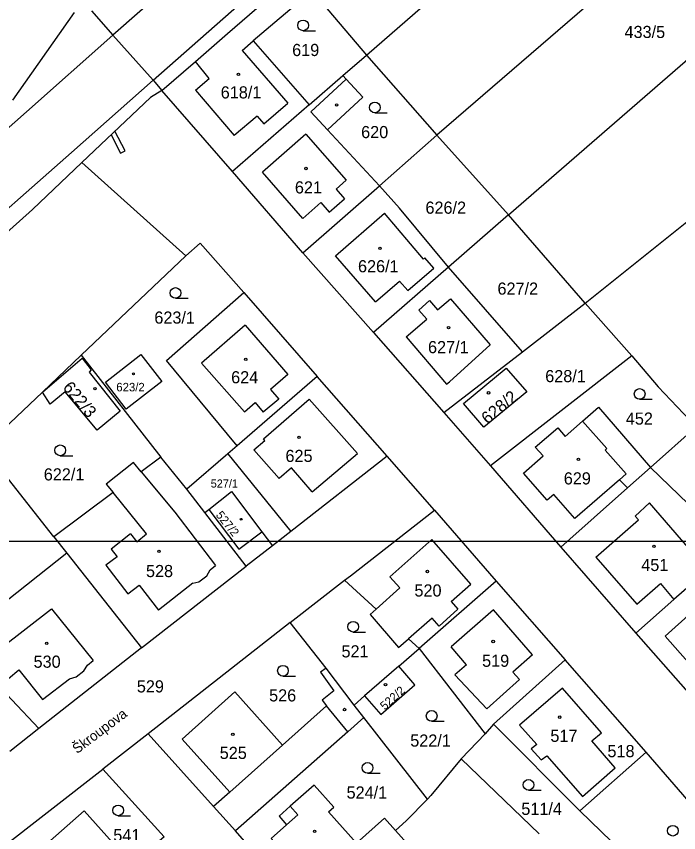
# Model space of a CAD drawing. Extents: x -869103 to -863415, y -1015889 to -1012477.
# Drawn here: x -867267.3 to -867174.5, y -1013040.8 to -1012926.5 of the extents above; entities that cross this region are included whole.
import ezdxf

# ---------------------------------------------------------------- set-up
doc = ezdxf.new("R2010")
doc.units = 0
for name, color, linetype in [('Hranice parcel', 7, 'Continuous'), ('ML1000', 7, 'Continuous'), ('Parcelní čísla', 7, 'Continuous'), ('Pop  PČ popisy', 7, 'Continuous'), ('Vnitřní kresba', 7, 'Continuous'), ('Věcná břemena k části', 7, 'Continuous'), ('Značky budov', 7, 'Continuous'), ('Značky kultur', 7, 'Continuous')]:
    doc.layers.add(name, color=color, linetype=linetype)

msp = doc.modelspace()

# ---------------------------------------------------------------- linework, layer by layer
at = {"layer": 'Hranice parcel'}
for p, q in [((-867158.11, -1012899.67), (-867208.35, -1012943.14)), ((-867198.32, -1012954.28), (-867148.42, -1012910.9)), ((-867227.96, -1012920.4), (-867218.22, -1012931.92)), ((-867221.52, -1012934.77), (-867218.22, -1012931.92)), ((-867218.22, -1012931.92), (-867208.35, -1012943.14)), ((-867226.27, -1012938.89), (-867221.52, -1012934.77)), ((-867248.09, -1012935.44), (-867246.88, -1012936.87)), ((-867246.88, -1012936.87), (-867248.5, -1012937.86)), ((-867237.01, -1012948.2), (-867246.88, -1012936.87)), ((-867248.5, -1012937.86), (-867258.08, -1012946.95)), ((-867226.27, -1012938.89), (-867237.01, -1012948.2)), ((-867216.42, -1012950.2), (-867208.35, -1012943.14)), ((-867208.35, -1012943.14), (-867198.32, -1012954.28)), ((-867258.08, -1012946.95), (-867265.02, -1012953.54)), ((-867258.08, -1012946.95), (-867243.53, -1012960.03)), ((-867227.14, -1012959.59), (-867237.01, -1012948.2)), ((-867227.14, -1012959.59), (-867216.42, -1012950.2)), ((-867198.32, -1012954.28), (-867206.75, -1012961.62)), ((-867187.58, -1012966.65), (-867198.32, -1012954.28)), ((-867258.17, -1012973.96), (-867243.53, -1012960.03)), ((-867217.25, -1012970.75), (-867227.14, -1012959.59)), ((-867206.75, -1012961.62), (-867217.25, -1012970.75)), ((-867196.37, -1012973.46), (-867206.75, -1012961.62)), ((-867246.22, -1012974.69), (-867235.42, -1012965.19)), ((-867235.42, -1012965.19), (-867225.14, -1012976.95)), ((-867196.37, -1012973.46), (-867187.58, -1012966.65)), ((-867187.58, -1012966.65), (-867181.06, -1012974.04)), ((-867217.25, -1012970.75), (-867207.37, -1012981.98)), ((-867207.37, -1012981.98), (-867196.37, -1012973.46)), ((-867258.17, -1012973.96), (-867247.03, -1012988.22)), ((-867181.06, -1012974.04), (-867200.87, -1012989.46)), ((-867198.64, -1012975.79), (-867195.78, -1012979.1)), ((-867225.14, -1012976.95), (-867236.35, -1012986.64)), ((-867215.31, -1012988.12), (-867225.14, -1012976.95)), ((-867207.37, -1012981.98), (-867200.87, -1012989.46)), ((-867172.05, -1012983.97), (-867178.45, -1012989.67)), ((-867262, -1012999.41), (-867271.86, -1012986.92)), ((-867236.35, -1012986.64), (-867237.65, -1012987.76)), ((-867243.41, -1012992.74), (-867247.03, -1012988.22)), ((-867237.65, -1012987.76), (-867243.41, -1012992.74)), ((-867237.65, -1012987.76), (-867228.83, -1012998.65)), ((-867215.31, -1012988.12), (-867228.83, -1012998.65)), ((-867208.68, -1012995.67), (-867215.31, -1012988.12)), ((-867200.87, -1012989.46), (-867190.99, -1013000.84)), ((-867178.45, -1012989.67), (-867181.66, -1012992.53)), ((-867178.45, -1012989.67), (-867166.98, -1013000.81)), ((-867240.89, -1012996.01), (-867243.41, -1012992.74)), ((-867181.66, -1012992.53), (-867190.99, -1013000.84)), ((-867235.08, -1013003.52), (-867240.89, -1012996.01)), ((-867208.68, -1012995.67), (-867200.04, -1013005.62)), ((-867228.83, -1012998.65), (-867231.4, -1013000.65)), ((-867262, -1012999.41), (-867260.19, -1013001.7)), ((-867231.4, -1013000.65), (-867235.08, -1013003.52)), ((-867190.99, -1013000.84), (-867180.5, -1013012.91)), ((-867260.19, -1013001.7), (-867275.91, -1013014.1)), ((-867260.19, -1013001.7), (-867249.72, -1013014.97)), ((-867249.72, -1013014.97), (-867235.08, -1013003.52)), ((-867228.93, -1013011.42), (-867221.28, -1013005.47)), ((-867200.04, -1013005.62), (-867210.84, -1013015.03)), ((-867200.04, -1013005.62), (-867190.38, -1013016.65)), ((-867228.93, -1013011.42), (-867248.82, -1013027)), ((-867223.86, -1013017.81), (-867228.93, -1013011.42)), ((-867180.5, -1013012.91), (-867169.89, -1013024.97)), ((-867249.72, -1013014.97), (-867264.1, -1013026.27)), ((-867213.71, -1013017.53), (-867210.84, -1013015.03)), ((-867210.84, -1013015.03), (-867201.6, -1013026.99)), ((-867190.38, -1013016.65), (-867200.42, -1013025.64)), ((-867179.04, -1013029.57), (-867190.38, -1013016.65)), ((-867219.96, -1013022.97), (-867223.86, -1013017.81)), ((-867213.71, -1013017.53), (-867218.49, -1013021.69)), ((-867219.96, -1013022.97), (-867218.49, -1013021.69)), ((-867218.6, -1013024.72), (-867219.96, -1013022.97)), ((-867209.68, -1013036.17), (-867218.6, -1013024.72)), ((-867264.1, -1013026.27), (-867268.2, -1013029.48)), ((-867200.42, -1013025.64), (-867201.6, -1013026.99)), ((-867200.42, -1013025.64), (-867188.34, -1013037.78)), ((-867248.82, -1013027), (-867255.17, -1013031.93)), ((-867239.64, -1013037.2), (-867248.82, -1013027)), ((-867201.6, -1013026.99), (-867204.95, -1013030.49)), ((-867179.04, -1013029.57), (-867188.34, -1013037.78)), ((-867162.27, -1013048.95), (-867179.04, -1013029.57)), ((-867204.95, -1013030.49), (-867194.04, -1013041.03)), ((-867273.31, -1013046.06), (-867255.17, -1013031.93)), ((-867255.17, -1013031.93), (-867246.58, -1013041.45)), ((-867236.57, -1013040.6), (-867239.64, -1013037.2)), ((-867188.34, -1013037.78), (-867181.15, -1013044.7)), ((-867226.62, -1013051.79), (-867236.57, -1013040.6))]:
    msp.add_line(p, q, dxfattribs=at)
for points in [[(-867218.22, -1012931.92), (-867197.06, -1012913.45), (-867176.14, -1012891.75)], [(-867246.88, -1012936.87), (-867242.19, -1012932.81), (-867237.67, -1012928.87), (-867228.77, -1012921.11)], [(-867226.55, -1012923.45), (-867234.08, -1012929.92), (-867226.27, -1012938.89)], [(-867256.76, -1012925.7), (-867253.75, -1012929.1), (-867248.09, -1012935.44)], [(-867259.17, -1012925.95), (-867265.13, -1012934.42), (-867267.79, -1012938.23)], [(-867221.52, -1012934.77), (-867221.07, -1012935.26), (-867218.72, -1012937.8), (-867223.69, -1012942.39), (-867216.42, -1012950.2)], [(-867187.58, -1012966.65), (-867171.69, -1012953.95), (-867164.21, -1012947.02)], [(-867206.75, -1012961.62), (-867213.59, -1012953.36), (-867216.42, -1012950.2)], [(-867265.02, -1012953.54), (-867283.24, -1012969.86), (-867307.17, -1012990.42)], [(-867243.53, -1012960.03), (-867241.5, -1012958.24), (-867235.42, -1012965.19)], [(-867254.8, -1012977.72), (-867249.81, -1012973.87), (-867246.89, -1012977.65), (-867251.88, -1012981.5), (-867254.8, -1012977.72)], [(-867271.86, -1012986.92), (-867263.62, -1012979.12), (-867258.17, -1012973.96)], [(-867257.09, -1012976.34), (-867252.74, -1012981.77), (-867255.97, -1012984.45), (-867260.45, -1012979.08), (-867262.54, -1012980.81), (-867263.62, -1012979.12), (-867258.06, -1012974.37), (-867256.8, -1012976.02), (-867257.09, -1012976.34)], [(-867236.35, -1012986.64), (-867243.98, -1012977.4), (-867246.22, -1012974.69)], [(-867181.06, -1012974.04), (-867177.37, -1012978.39), (-867172.05, -1012983.97)], [(-867195.78, -1012979.1), (-867201.8, -1012984.03), (-867204.65, -1012980.74), (-867198.64, -1012975.79)], [(-867181.66, -1012992.53), (-867182.77, -1012991.39), (-867189.02, -1012996.84), (-867191.99, -1012993.46), (-867192.9, -1012994.26), (-867196.24, -1012990.46), (-867193.49, -1012988.05), (-867194.57, -1012986.84), (-867191.42, -1012984.14), (-867190.37, -1012985.36), (-867187.94, -1012983.21), (-867185.7, -1012981.23), (-867178.45, -1012989.67)], [(-867247.03, -1012988.22), (-867249.79, -1012990.28), (-867250.88, -1012988.98), (-867254.68, -1012992.02), (-867253.71, -1012993.21), (-867262, -1012999.41)], [(-867240.89, -1012996.01), (-867240.31, -1012995.56), (-867237.12, -1012993.06), (-867232.87, -1012998.7), (-867231.4, -1013000.65)], [(-867221.28, -1013005.47), (-867220.48, -1013004.85), (-867208.68, -1012995.67)], [(-867166.98, -1013000.81), (-867168.3, -1013002.2), (-867175.16, -1013008.2), (-867180.5, -1013012.91)], [(-867221.28, -1013005.47), (-867216.87, -1013009.51), (-867217.72, -1013010.26), (-867213.74, -1013014.91), (-867212.32, -1013013.68), (-867210.84, -1013015.03)], [(-867275.91, -1013014.1), (-867271.72, -1013018.22), (-867264.1, -1013026.27)], [(-867223.86, -1013017.81), (-867224.64, -1013018.36), (-867222.81, -1013020.97), (-867224.45, -1013022.3), (-867223.83, -1013023.06), (-867229.99, -1013028.57), (-867236.66, -1013021.13), (-867244.03, -1013027.75), (-867237.37, -1013035.17), (-867239.64, -1013037.2)], [(-867218.49, -1013021.69), (-867216.22, -1013024.3), (-867211.45, -1013020.12), (-867213.71, -1013017.53)], [(-867194.35, -1013028.49), (-867195.16, -1013029.1), (-867193.77, -1013030.66), (-867192.95, -1013030.08), (-867187.97, -1013035.77), (-867183.37, -1013031.74), (-867186.63, -1013027.96), (-867185.3, -1013026.84), (-867190.76, -1013020.58), (-867196.77, -1013025.8), (-867194.35, -1013028.49)], [(-867218.6, -1013024.72), (-867220.85, -1013026.71), (-867236.57, -1013040.6)], [(-867204.95, -1013030.49), (-867209.22, -1013035.65), (-867209.68, -1013036.17)], [(-867219.64, -1013042.34), (-867223.53, -1013037.95), (-867222.78, -1013037.27), (-867225.57, -1013034.21), (-867228.91, -1013037.13), (-867230.44, -1013038.54), (-867229.41, -1013039.76), (-867231.57, -1013041.68), (-867225.97, -1013047.97), (-867223.2, -1013045.51)], [(-867214.17, -1013040.53), (-867212.67, -1013039.17), (-867209.68, -1013036.17)], [(-867246.58, -1013041.45), (-867251.03, -1013045.31), (-867257.79, -1013037.77), (-867266.1, -1013045.11), (-867265.23, -1013046.08), (-867266.73, -1013047.44), (-867264.88, -1013049.49), (-867262.87, -1013051.19), (-867261.62, -1013050.06), (-867259.36, -1013052.55), (-867259.25, -1013052.76), (-867263.77, -1013056.67)], [(-867219.64, -1013042.34), (-867215.69, -1013038.83), (-867214.17, -1013040.53)], [(-867221.63, -1013047.28), (-867220.29, -1013048.78), (-867212.59, -1013042.31), (-867214.17, -1013040.53)]]:
    msp.add_lwpolyline(points, dxfattribs=at)
at = {"layer": 'ML1000'}
msp.add_lwpolyline([(-867500, -1013000), (-866875, -1013000), (-866875, -1013500), (-867500, -1013500)], close=True, dxfattribs=at)
at = {"layer": 'Vnitřní kresba'}
for p, q in [((-867253.75, -1012929.1), (-867265.86, -1012939.86)), ((-867235.64, -1012931.26), (-867234.08, -1012929.92)), ((-867235.64, -1012931.26), (-867229.23, -1012938.62)), ((-867240.26, -1012935.2), (-867242.19, -1012932.81)), ((-867242.19, -1012936.84), (-867240.26, -1012935.2)), ((-867226.04, -1012939.85), (-867221.07, -1012935.26)), ((-867242.19, -1012936.84), (-867236.75, -1012943.17)), ((-867232.58, -1012941.55), (-867229.23, -1012938.62)), ((-867233.55, -1012940.44), (-867236.75, -1012943.17)), ((-867233.55, -1012940.44), (-867232.58, -1012941.55)), ((-867226.04, -1012939.85), (-867223.69, -1012942.39)), ((-867226.73, -1012942.99), (-867232.77, -1012948.29)), ((-867226.73, -1012942.99), (-867221.06, -1012949.42)), ((-867227.14, -1012954.79), (-867232.77, -1012948.29)), ((-867221.06, -1012949.42), (-867222.49, -1012950.69)), ((-867222.49, -1012950.69), (-867221.29, -1012952.03)), ((-867223.43, -1012953.93), (-867221.29, -1012952.03)), ((-867224.62, -1012952.58), (-867227.14, -1012954.79)), ((-867224.62, -1012952.58), (-867223.43, -1012953.93)), ((-867222.57, -1012960.01), (-867215.7, -1012954.03)), ((-867210.25, -1012960.49), (-867215.7, -1012954.03)), ((-867216.96, -1012966.48), (-867222.57, -1012960.01)), ((-867210.03, -1012960.3), (-867210.25, -1012960.49)), ((-867208.77, -1012961.75), (-867210.03, -1012960.3)), ((-867212.42, -1012964.91), (-867208.77, -1012961.75)), ((-867216.96, -1012966.48), (-867213.59, -1012963.56)), ((-867213.59, -1012963.56), (-867212.42, -1012964.91)), ((-867210.89, -1012967.63), (-867209.37, -1012966.31)), ((-867209.37, -1012966.31), (-867208.25, -1012967.6)), ((-867208.25, -1012967.6), (-867206.45, -1012966.05)), ((-867206.45, -1012966.05), (-867200.88, -1012972.52)), ((-867209.78, -1012968.91), (-867210.89, -1012967.63)), ((-867212.68, -1012971.39), (-867209.78, -1012968.91)), ((-867235.22, -1012969.76), (-867241.33, -1012975.09)), ((-867235.22, -1012969.76), (-867229.24, -1012976.64)), ((-867212.68, -1012971.39), (-867207.01, -1012978.03)), ((-867200.88, -1012972.52), (-867206.57, -1012977.66)), ((-867241.33, -1012975.09), (-867235.33, -1012981.9)), ((-867229.24, -1012976.64), (-867231.68, -1012978.76)), ((-867207.01, -1012978.03), (-867206.57, -1012977.66)), ((-867231.68, -1012978.76), (-867230.49, -1012980.09)), ((-867235.33, -1012981.9), (-867233.83, -1012980.58)), ((-867233.83, -1012980.58), (-867232.7, -1012981.93)), ((-867230.49, -1012980.09), (-867232.7, -1012981.93)), ((-867232.66, -1012985.67), (-867226.25, -1012980.09)), ((-867226.25, -1012980.09), (-867219.46, -1012987.71)), ((-867184.57, -1012987.02), (-867187.94, -1012983.21)), ((-867234, -1012987.21), (-867232.48, -1012985.88)), ((-867232.48, -1012985.88), (-867232.66, -1012985.67)), ((-867230.46, -1012991.24), (-867234, -1012987.21)), ((-867184.78, -1012987.25), (-867184.57, -1012987.02)), ((-867181.86, -1012990.59), (-867184.78, -1012987.25)), ((-867225.83, -1012993.08), (-867219.46, -1012987.71)), ((-867228.73, -1012989.73), (-867230.46, -1012991.24)), ((-867225.83, -1012993.08), (-867228.73, -1012989.73)), ((-867249.79, -1012990.28), (-867245.07, -1012995.95)), ((-867182.77, -1012991.39), (-867181.86, -1012990.59)), ((-867249.03, -1012998.99), (-867253.71, -1012993.21)), ((-867240.31, -1012995.56), (-867236.1, -1013001.14)), ((-867180.59, -1012996.49), (-867178.58, -1012994.62)), ((-867172.59, -1013001.54), (-867178.58, -1012994.62)), ((-867245.07, -1012995.95), (-867239.35, -1013003.4)), ((-867180.1, -1012997.02), (-867180.59, -1012996.49)), ((-867186.08, -1013002.23), (-867180.1, -1012997.02)), ((-867251.28, -1012998.99), (-867253.97, -1013001.11)), ((-867251.28, -1012998.99), (-867250.39, -1013000.12)), ((-867250.39, -1013000.12), (-867249.03, -1012998.99)), ((-867236.1, -1013001.14), (-867232.87, -1012998.7)), ((-867209.05, -1012999.77), (-867214.94, -1013004.99)), ((-867203.59, -1013006.05), (-867209.05, -1012999.77)), ((-867253.97, -1013001.11), (-867253.15, -1013002.19)), ((-867253.15, -1013002.19), (-867254.72, -1013003.39)), ((-867186.08, -1013002.23), (-867180.33, -1013008.83)), ((-867254.72, -1013003.39), (-867251.65, -1013007.39)), ((-867240.14, -1013004.02), (-867239.35, -1013003.4)), ((-867240.6, -1013004.85), (-867240.14, -1013004.02)), ((-867242.54, -1013005.9), (-867241.7, -1013005.72)), ((-867241.7, -1013005.72), (-867240.6, -1013004.85)), ((-867213.55, -1013006.56), (-867214.94, -1013004.99)), ((-867251.65, -1013007.39), (-867250.06, -1013006.18)), ((-867250.06, -1013006.18), (-867247.36, -1013009.68)), ((-867242.54, -1013005.9), (-867247.36, -1013009.68)), ((-867216.87, -1013009.51), (-867213.55, -1013006.56)), ((-867206.34, -1013008.46), (-867203.59, -1013006.05)), ((-867180.33, -1013008.83), (-867177.05, -1013005.94)), ((-867177.05, -1013005.94), (-867175.16, -1013008.2)), ((-867206.34, -1013008.46), (-867205.42, -1013009.51)), ((-867269.44, -1013015.02), (-867262.36, -1013009.47)), ((-867262.36, -1013009.47), (-867256.5, -1013016.73)), ((-867208.05, -1013011.93), (-867205.42, -1013009.51)), ((-867200.44, -1013009.64), (-867206.38, -1013014.82)), ((-867194.96, -1013015.93), (-867200.44, -1013009.64)), ((-867172.69, -1013010.01), (-867176.38, -1013013.3)), ((-867209.03, -1013010.81), (-867212.32, -1013013.68)), ((-867208.05, -1013011.93), (-867209.03, -1013010.81)), ((-867176.38, -1013013.3), (-867169.79, -1013020.82)), ((-867204.19, -1013017.33), (-867206.38, -1013014.82)), ((-867194.96, -1013015.93), (-867197.72, -1013018.34)), ((-867257.32, -1013017.36), (-867256.5, -1013016.73)), ((-867204.19, -1013017.33), (-867205.83, -1013018.75)), ((-867268.37, -1013019.27), (-867266.92, -1013018.04)), ((-867266.92, -1013018.04), (-867263.61, -1013022.21)), ((-867258.87, -1013019.01), (-867257.8, -1013018.19)), ((-867257.8, -1013018.19), (-867257.32, -1013017.36)), ((-867197.72, -1013018.34), (-867196.79, -1013019.4)), ((-867263.61, -1013022.21), (-867259.82, -1013019.29)), ((-867259.82, -1013019.29), (-867258.87, -1013019.01)), ((-867205.83, -1013018.75), (-867201.35, -1013023.51)), ((-867201.35, -1013023.51), (-867196.79, -1013019.4)), ((-867220.85, -1013026.71), (-867223.83, -1013023.06)), ((-867237.37, -1013035.17), (-867229.99, -1013028.57)), ((-867228.91, -1013037.13), (-867227.83, -1013038.35)), ((-867227.83, -1013038.35), (-867229.41, -1013039.76))]:
    msp.add_line(p, q, dxfattribs=at)
for points in [[(-867234.8, -1012912.44), (-867242.77, -1012919.47), (-867253.75, -1012929.1)], [(-867248.09, -1012935.44), (-867237.18, -1012925.8), (-867229.29, -1012918.84)], [(-867308.48, -1012988.71), (-867259.54, -1012945.57), (-867248.09, -1012935.44)], [(-867313.94, -1012982.19), (-867298.9, -1012969.08), (-867265.86, -1012939.86)]]:
    msp.add_lwpolyline(points, dxfattribs=at)
at = {"layer": 'Věcná břemena k části'}
msp.add_lwpolyline([(-867253.47, -1012942.58), (-867254, -1012943.08), (-867252.66, -1012945.65), (-867252.04, -1012945.33)], close=True, dxfattribs=at)
at = {"layer": 'Značky budov'}
for centre, radius in [((-867236.16, -1012934.6), 0.175), ((-867222.4, -1012938.89), 0.175), ((-867226.7, -1012947.8), 0.175), ((-867216.33, -1012958.98), 0.175), ((-867206.72, -1012970.1), 0.175), ((-867235.13, -1012974.53), 0.175), ((-867250.87, -1012976.56), 0.123), ((-867256.26, -1012978.65), 0.175), ((-867201.12, -1012979.23), 0.175), ((-867227.67, -1012985.46), 0.175), ((-867188.53, -1012988.53), 0.175), ((-867235.78, -1012996.94), 0.123), ((-867247.29, -1013001.42), 0.175), ((-867177.95, -1013000.74), 0.175), ((-867209.69, -1013004.26), 0.175), ((-867200.47, -1013014.06), 0.175), ((-867263.02, -1013014.33), 0.175), ((-867215.56, -1013020.11), 0.175), ((-867221.29, -1013023.6), 0.175), ((-867191.15, -1013024.66), 0.175), ((-867236.95, -1013027.08), 0.175), ((-867225.48, -1013040.65), 0.175)]:
    msp.add_circle(centre, radius, dxfattribs=at)
at = {"layer": 'Značky kultur'}
for p, q in [((-867227.1, -1012928.49), (-867225.35, -1012928.49)), ((-867217.05, -1012939.99), (-867215.3, -1012939.99)), ((-867244.97, -1012965.98), (-867243.22, -1012965.98)), ((-867179.95, -1012980.13), (-867178.2, -1012980.13)), ((-867261.12, -1012988.03), (-867259.37, -1012988.03)), ((-867220.09, -1013012.74), (-867218.34, -1013012.74)), ((-867229.92, -1013018.91), (-867228.17, -1013018.91)), ((-867209.09, -1013025.24), (-867207.34, -1013025.24)), ((-867218.07, -1013032.52), (-867216.32, -1013032.52)), ((-867195.52, -1013034.89), (-867193.77, -1013034.89)), ((-867253.01, -1013038.47), (-867251.26, -1013038.47))]:
    msp.add_line(p, q, dxfattribs=at)
for centre in [(-867227.1, -1012927.74), (-867217.05, -1012939.24), (-867244.97, -1012965.23), (-867179.95, -1012979.38), (-867261.12, -1012987.28), (-867220.09, -1013011.99), (-867229.92, -1013018.16), (-867209.09, -1013024.49), (-867218.07, -1013031.77), (-867195.52, -1013034.14), (-867253.01, -1013037.72), (-867175.3, -1013040.57)]:
    msp.add_circle(centre, 0.75, dxfattribs=at)

# ---------------------------------------------------------------- texts
at = {"layer": 'Parcelní čísla'}
for s, height, p in [('433/5', 1.7, (-867182.07, -1012929.51)), ('619', 1.7, (-867228.63, -1012932.04)), ('618/1', 1.7, (-867238.64, -1012937.98)), ('620', 1.7, (-867218.97, -1012943.54)), ('621', 1.7, (-867228.25, -1012951.29)), ('626/2', 1.7, (-867209.96, -1012954.13)), ('626/1', 1.7, (-867219.41, -1012962.34)), ('627/2', 1.7, (-867199.87, -1012965.47)), ('623/1', 1.7, (-867247.94, -1012969.53)), ('627/1', 1.7, (-867209.6, -1012973.67)), ('628/1', 1.7, (-867193.18, -1012977.73)), ('624', 1.7, (-867237.18, -1012977.89)), ('623/2', 1.19, (-867253.27, -1012979.02)), ('452', 1.7, (-867181.89, -1012983.68)), ('625', 1.7, (-867229.57, -1012988.91)), ('622/1', 1.7, (-867263.43, -1012991.5)), ('629', 1.7, (-867190.58, -1012992.06)), ('527/1', 1.139, (-867240.04, -1012992.5)), ('528', 1.7, (-867249.11, -1013005.04)), ('451', 1.7, (-867179.73, -1013004.19)), ('520', 1.7, (-867211.5, -1013007.76)), ('521', 1.7, (-867221.72, -1013016.29)), ('530', 1.7, (-867264.86, -1013017.74)), ('519', 1.7, (-867202.02, -1013017.61)), ('529', 1.7, (-867250.39, -1013021.2)), ('526', 1.7, (-867231.86, -1013022.46)), ('517', 1.7, (-867192.46, -1013028.12)), ('522/1', 1.7, (-867212.09, -1013028.79)), ('518', 1.7, (-867184.46, -1013030.27)), ('525', 1.7, (-867238.78, -1013030.52)), ('524/1', 1.7, (-867221.01, -1013036.07)), ('511/4', 1.7, (-867196.53, -1013038.36)), ('541', 1.7, (-867253.69, -1013042.05))]:
    msp.add_text(s, height=height, dxfattribs=at).set_placement(p)
for s, height, rotation, p in [('622/3', 1.7, 310, (-867260.86, -1012978.51)), ('628/2', 1.7, 40, (-867201.25, -1012983.71)), ('527/2', 1.19, 309, (-867239.4, -1012996.38)), ('522/2', 1.19, 42, (-867215.66, -1013023.75))]:
    msp.add_text(s, height=height, rotation=rotation, dxfattribs=at).set_placement(p)
at = {"layer": 'Pop  PČ popisy'}
msp.add_text('Škroupova', height=1.4, rotation=37, dxfattribs=at).set_placement((-867258.76, -1013029.85))

doc.saveas('drawing.dxf')
